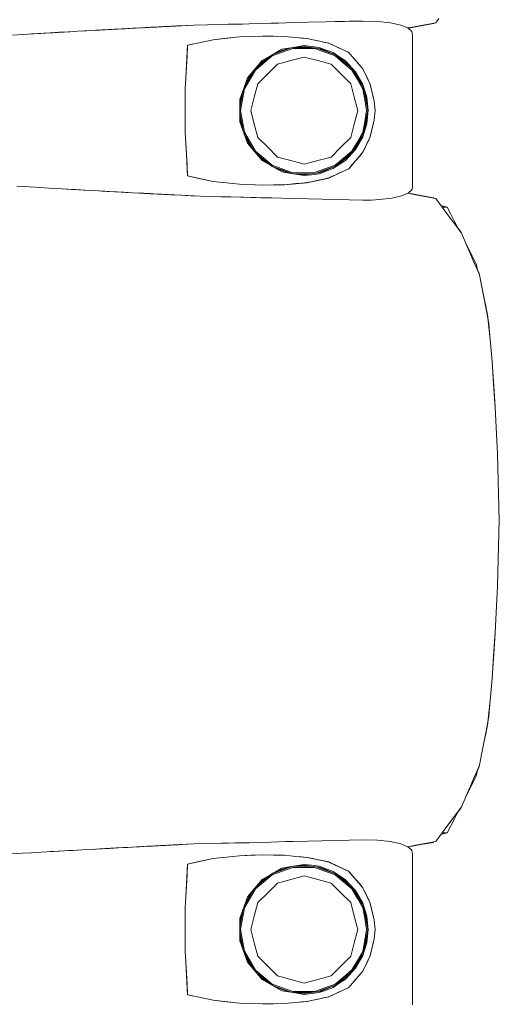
# Model space of a CAD drawing. Header units: millimetres. Extents: x -261 to 187, y -214 to 106.
# Tile 655 of 656: x -208.233 to -207.88, y 8.39 to 9.113. Entities that reach past the tile are written whole.
import ezdxf

# ---------------------------------------------------------------- set-up
doc = ezdxf.new("R2010")
doc.units = ezdxf.units.MM
doc.header["$LTSCALE"] = 0.005
doc.header["$MEASUREMENT"] = 0
doc.layers.add('IFC-Elemento de mobília-Contorno', color=9, linetype='Continuous', lineweight=5)

msp = doc.modelspace()

# ---------------------------------------------------------------- linework, layer by layer
at = {"layer": 'IFC-Elemento de mobília-Contorno', "lineweight": 5}
for p, q in [((-208.12107, 9.10812), (-208.11657, 9.10836)), ((-208.12107, 9.10812), (-208.11882, 9.10824)), ((-208.11972, 9.1082), (-208.11927, 9.10822)), ((-208.11927, 9.10822), (-208.11882, 9.10824)), ((-208.11882, 9.10824), (-208.11657, 9.10836)), ((-208.11882, 9.10824), (-208.11702, 9.10834)), ((-208.11882, 9.10824), (-208.11792, 9.10829)), ((-208.11792, 9.10829), (-208.11657, 9.10836)), ((-208.11792, 9.10829), (-208.11747, 9.10831)), ((-208.11702, 9.10834), (-208.11657, 9.10836)), ((-208.11657, 9.10836), (-208.11522, 9.10843)), ((-208.11657, 9.10836), (-208.11612, 9.10838)), ((-208.11657, 9.10836), (-208.11631, 9.10837)), ((-208.11612, 9.10838), (-208.11567, 9.1084)), ((-208.11522, 9.10843), (-208.1048, 9.10897)), ((-208.11522, 9.10843), (-208.11342, 9.10852)), ((-208.11522, 9.10843), (-208.11477, 9.10845)), ((-208.11477, 9.10845), (-208.11342, 9.10852)), ((-208.11477, 9.10845), (-208.11387, 9.1085)), ((-208.11477, 9.10845), (-208.11432, 9.10847)), ((-208.11432, 9.10847), (-208.11387, 9.1085)), ((-208.11342, 9.10852), (-208.1048, 9.10897)), ((-208.1048, 9.10897), (-208.09457, 9.10919)), ((-208.09457, 9.10919), (-208.08435, 9.10942)), ((-208.08435, 9.10942), (-208.06901, 9.10975)), ((-208.08435, 9.10942), (-208.07923, 9.10953)), ((-208.07923, 9.10953), (-208.07412, 9.10964)), ((-208.07412, 9.10964), (-208.06901, 9.10975)), ((-208.06901, 9.10975), (-208.06389, 9.10987)), ((-208.06389, 9.10987), (-208.05316, 9.11016)), ((-208.05316, 9.11016), (-208.0478, 9.11032)), ((-208.0478, 9.11032), (-208.04243, 9.11046)), ((-208.04243, 9.11046), (-208.0317, 9.11076)), ((-208.0317, 9.11076), (-208.02097, 9.11106)), ((-208.02097, 9.11106), (-207.98047, 9.11197)), ((-208.00072, 9.11151), (-207.98047, 9.11197)), ((-208.00072, 9.11151), (-207.9906, 9.11174)), ((-207.9906, 9.11174), (-207.98047, 9.11197)), ((-207.98047, 9.11197), (-207.96966, 9.11161)), ((-207.96966, 9.11161), (-207.96023, 9.11063)), ((-207.96023, 9.11063), (-207.95267, 9.10903)), ((-207.95267, 9.10903), (-207.94734, 9.10685)), ((-207.94725, 9.10677), (-207.92857, 9.11011)), ((-207.94424, 9.10731), (-207.93641, 9.10871)), ((-207.9427, 9.10773), (-207.93485, 9.10924)), ((-207.93641, 9.10871), (-207.92857, 9.11011)), ((-207.93485, 9.10924), (-207.927, 9.11074)), ((-207.92857, 9.11011), (-207.92826, 9.1105)), ((-207.92857, 9.11011), (-207.92826, 9.1105)), ((-207.92857, 9.11011), (-207.92828, 9.11049)), ((-207.927, 9.11074), (-207.92463, 9.11391)), ((-208.23774, 9.10169), (-208.23057, 9.10211)), ((-208.23057, 9.10211), (-208.21024, 9.10327)), ((-208.2238, 9.10249), (-208.21024, 9.10327)), ((-208.2238, 9.10249), (-208.21702, 9.10289)), ((-208.21702, 9.10289), (-208.21024, 9.10327)), ((-208.21024, 9.10327), (-208.20346, 9.10366)), ((-208.21024, 9.10327), (-208.20829, 9.10338)), ((-208.20829, 9.10338), (-208.20418, 9.10362)), ((-208.20775, 9.10341), (-208.20418, 9.10362)), ((-208.20674, 9.10347), (-208.20418, 9.10362)), ((-208.20418, 9.10362), (-208.19555, 9.1041)), ((-208.20418, 9.10362), (-208.19604, 9.10407)), ((-208.20346, 9.10366), (-208.19681, 9.10403)), ((-208.19681, 9.10403), (-208.19015, 9.1044)), ((-208.19681, 9.10403), (-208.19348, 9.10422)), ((-208.19604, 9.10407), (-208.19356, 9.10421)), ((-208.19015, 9.1044), (-208.18017, 9.10496)), ((-208.18682, 9.10459), (-208.1835, 9.10477)), ((-208.1835, 9.10477), (-208.18017, 9.10496)), ((-208.18017, 9.10496), (-208.17684, 9.10515)), ((-208.17684, 9.10515), (-208.15314, 9.10643)), ((-208.17684, 9.10515), (-208.17007, 9.10551)), ((-208.17684, 9.10515), (-208.17346, 9.10533)), ((-208.17568, 9.10521), (-208.17333, 9.10534)), ((-208.1753, 9.10523), (-208.17161, 9.10543)), ((-208.17528, 9.10523), (-208.17365, 9.10532)), ((-208.17365, 9.10532), (-208.17161, 9.10543)), ((-208.17346, 9.10533), (-208.17007, 9.10551)), ((-208.17161, 9.10543), (-208.16954, 9.10555)), ((-208.17007, 9.10551), (-208.16161, 9.10597)), ((-208.17007, 9.10551), (-208.16669, 9.1057)), ((-208.16954, 9.10555), (-208.16746, 9.10566)), ((-208.16746, 9.10566), (-208.16556, 9.10576)), ((-208.16746, 9.10566), (-208.1655, 9.10576)), ((-208.16695, 9.10568), (-208.16511, 9.10579)), ((-208.16669, 9.1057), (-208.1633, 9.10588)), ((-208.16669, 9.1057), (-208.16499, 9.10579)), ((-208.16643, 9.10571), (-208.16609, 9.10573)), ((-208.16499, 9.10579), (-208.1633, 9.10588)), ((-208.1633, 9.10588), (-208.16161, 9.10597)), ((-208.16216, 9.10594), (-208.16073, 9.10602)), ((-208.16161, 9.10597), (-208.15314, 9.10643)), ((-208.16161, 9.10597), (-208.15653, 9.10625)), ((-208.15653, 9.10625), (-208.15483, 9.10634)), ((-208.15483, 9.10634), (-208.15145, 9.10653)), ((-208.15314, 9.10643), (-208.14976, 9.10662)), ((-208.15314, 9.10643), (-208.15145, 9.10653)), ((-208.14976, 9.10662), (-208.14839, 9.10669)), ((-208.14839, 9.10669), (-208.13742, 9.10727)), ((-208.14839, 9.10669), (-208.1429, 9.10698)), ((-208.14839, 9.10669), (-208.14427, 9.10691)), ((-208.14839, 9.10669), (-208.14701, 9.10676)), ((-208.14701, 9.10676), (-208.14427, 9.10691)), ((-208.14701, 9.10676), (-208.1455, 9.10684)), ((-208.14315, 9.10697), (-208.14051, 9.10711)), ((-208.1429, 9.10698), (-208.13742, 9.10727)), ((-208.1429, 9.10698), (-208.14016, 9.10713)), ((-208.14203, 9.10702), (-208.14154, 9.10705)), ((-208.14154, 9.10705), (-208.14051, 9.10711)), ((-208.14124, 9.10707), (-208.14051, 9.10711)), ((-208.14051, 9.10711), (-208.13879, 9.1072)), ((-208.14016, 9.10713), (-208.13879, 9.1072)), ((-208.1393, 9.10717), (-208.13843, 9.10722)), ((-208.13888, 9.1072), (-208.13742, 9.10727)), ((-208.13843, 9.10722), (-208.13637, 9.10733)), ((-208.13843, 9.10722), (-208.1374, 9.10727)), ((-208.13742, 9.10727), (-208.13467, 9.10742)), ((-208.13742, 9.10727), (-208.13605, 9.10734)), ((-208.13637, 9.10733), (-208.13223, 9.10754)), ((-208.13637, 9.10733), (-208.13469, 9.10742)), ((-208.13637, 9.10733), (-208.13467, 9.10742)), ((-208.13605, 9.10734), (-208.13193, 9.10756)), ((-208.13193, 9.10756), (-208.13056, 9.10764)), ((-208.13056, 9.10764), (-208.12782, 9.10778)), ((-208.12919, 9.1077), (-208.12782, 9.10778)), ((-208.12919, 9.1077), (-208.1285, 9.10774)), ((-208.1285, 9.10774), (-208.12782, 9.10778)), ((-208.12782, 9.10778), (-208.12692, 9.10783)), ((-208.12692, 9.10783), (-208.12602, 9.10787)), ((-208.12602, 9.10787), (-208.12512, 9.10792)), ((-208.12512, 9.10792), (-208.12422, 9.10796)), ((-208.12422, 9.10796), (-208.12332, 9.10801)), ((-208.12332, 9.10801), (-208.12242, 9.10806)), ((-208.12242, 9.10806), (-208.12152, 9.10811)), ((-208.12152, 9.10811), (-208.12107, 9.10812)), ((-208.12107, 9.10812), (-208.12062, 9.10815)), ((-208.12062, 9.10815), (-208.11972, 9.1082)), ((-207.94734, 9.10685), (-207.9427, 9.10773)), ((-207.94734, 9.10685), (-207.94444, 9.10427)), ((-207.94725, 9.10677), (-207.94424, 9.10731)), ((-207.94444, 9.10427), (-207.94405, 9.10152)), ((-207.94407, 8.99093), (-207.94405, 9.10152)), ((-208.11058, 9.0702), (-208.10919, 9.09419)), ((-208.10965, 9.08619), (-208.10919, 9.09419)), ((-208.10919, 9.09419), (-208.09037, 9.09825)), ((-208.10919, 9.09419), (-208.09978, 9.09622)), ((-208.09978, 9.09622), (-208.09037, 9.09825)), ((-208.09037, 9.09825), (-208.07107, 9.10031)), ((-208.09037, 9.09825), (-208.08072, 9.09928)), ((-208.08072, 9.09928), (-208.07107, 9.10031)), ((-208.07107, 9.10031), (-208.05397, 9.10086)), ((-208.07107, 9.10031), (-208.06266, 9.10058)), ((-208.06266, 9.10058), (-208.05424, 9.10085)), ((-208.05429, 9.10085), (-208.04618, 9.10072)), ((-208.05424, 9.10085), (-208.05419, 9.10085)), ((-208.05397, 9.10086), (-208.03804, 9.10058)), ((-208.04618, 9.10072), (-208.03813, 9.10058)), ((-208.03813, 9.10058), (-208.02984, 9.09984)), ((-208.03804, 9.10058), (-208.02966, 9.09982)), ((-208.03171, 9.09257), (-208.02351, 9.09395)), ((-208.02984, 9.09984), (-208.02155, 9.0991)), ((-208.02966, 9.09982), (-208.02547, 9.09945)), ((-208.02547, 9.09945), (-208.02128, 9.09907)), ((-208.02351, 9.09395), (-208.01808, 9.09327)), ((-208.02186, 9.09913), (-208.02149, 9.09909)), ((-208.02155, 9.0991), (-208.00557, 9.09571)), ((-208.02128, 9.09907), (-208.01731, 9.09822)), ((-208.01731, 9.09822), (-208.01331, 9.09736)), ((-208.01334, 9.09737), (-208.00937, 9.09652)), ((-208.00937, 9.09652), (-208.0054, 9.09566)), ((-208.00586, 9.09578), (-208.0054, 9.09566)), ((-208.00557, 9.09571), (-207.99835, 9.09237)), ((-208.0054, 9.09566), (-208.00176, 9.09395)), ((-208.00176, 9.09395), (-207.99812, 9.09224)), ((-208.05504, 9.08162), (-208.04652, 9.08742)), ((-208.05438, 9.08293), (-208.04714, 9.08706)), ((-208.04714, 9.08706), (-208.0399, 9.09119)), ((-208.04707, 9.08629), (-208.03199, 9.09176)), ((-208.04671, 9.08729), (-208.03315, 9.09221)), ((-208.04508, 9.08824), (-208.03487, 9.09202)), ((-208.0399, 9.09119), (-208.03171, 9.09257)), ((-208.03487, 9.09202), (-208.02351, 9.09329)), ((-208.03199, 9.09176), (-208.01596, 9.09176)), ((-208.02989, 9.09258), (-208.01845, 9.09258)), ((-208.02351, 9.09329), (-208.01142, 9.09158)), ((-208.01808, 9.09327), (-208.01265, 9.09259)), ((-208.01596, 9.09176), (-208.00843, 9.08902)), ((-208.01417, 9.09197), (-208.00816, 9.08979)), ((-208.01265, 9.09259), (-208.00752, 9.09068)), ((-208.01142, 9.09158), (-208.00017, 9.08682)), ((-208.00843, 9.08902), (-208.00089, 9.08629)), ((-208.00816, 9.08979), (-208.0013, 9.0873)), ((-208.00752, 9.09068), (-208.0024, 9.08877)), ((-208.0024, 9.08877), (-207.99785, 9.08574)), ((-208.00037, 9.08691), (-207.99422, 9.08175)), ((-208.00017, 9.08682), (-207.99052, 9.07932)), ((-207.99835, 9.09237), (-207.99113, 9.08903)), ((-207.99812, 9.09224), (-207.99084, 9.08883)), ((-207.99148, 9.08919), (-207.99084, 9.08883)), ((-207.99113, 9.08903), (-207.98846, 9.08598)), ((-207.99084, 9.08883), (-207.98824, 9.08583)), ((-208.11011, 9.07819), (-208.10965, 9.08619)), ((-208.06512, 9.0702), (-208.05438, 9.08293)), ((-208.06266, 9.0731), (-208.05504, 9.08162)), ((-208.05938, 9.07599), (-208.04707, 9.08629)), ((-208.05832, 9.07795), (-208.04911, 9.08565)), ((-208.05039, 9.07307), (-208.04319, 9.08027)), ((-208.04319, 9.08027), (-208.03335, 9.08291)), ((-208.03335, 9.08291), (-208.02351, 9.08554)), ((-208.02351, 9.08554), (-208.01368, 9.08291)), ((-208.01368, 9.08291), (-208.00384, 9.08027)), ((-208.00384, 9.08027), (-207.99664, 9.07307)), ((-208.00089, 9.08629), (-207.99473, 9.08113)), ((-207.99785, 9.08574), (-207.99331, 9.08271)), ((-207.99473, 9.08113), (-207.98857, 9.07597)), ((-207.99422, 9.08175), (-207.98911, 9.07748)), ((-207.99331, 9.08271), (-207.98587, 9.07475)), ((-207.99052, 9.07932), (-207.98312, 9.0696)), ((-207.98846, 9.08598), (-207.98047, 9.07682)), ((-207.98824, 9.08583), (-207.98306, 9.07982)), ((-207.98824, 9.08583), (-207.98565, 9.08282)), ((-207.98565, 9.08282), (-207.98306, 9.07982)), ((-207.98306, 9.07982), (-207.98047, 9.07682)), ((-208.11058, 9.0702), (-208.11011, 9.07819)), ((-208.06757, 9.06351), (-208.06082, 9.07516)), ((-208.06745, 9.06206), (-208.05938, 9.07599)), ((-208.06719, 9.06453), (-208.06264, 9.07314)), ((-208.05759, 9.06587), (-208.05039, 9.07307)), ((-207.99664, 9.07307), (-207.98944, 9.06587)), ((-207.98857, 9.07597), (-207.98454, 9.06901)), ((-207.9866, 9.07417), (-207.98385, 9.06942)), ((-207.98587, 9.07475), (-207.98047, 9.06534)), ((-207.98047, 9.07682), (-207.97912, 9.074)), ((-207.98047, 9.07682), (-207.97917, 9.07413)), ((-207.97917, 9.07413), (-207.97786, 9.07144)), ((-207.97912, 9.074), (-207.97777, 9.07117)), ((-208.11104, 9.0622), (-208.11058, 9.0702)), ((-208.06799, 9.06236), (-208.06512, 9.0702)), ((-208.06023, 9.05603), (-208.05759, 9.06587)), ((-207.98944, 9.06587), (-207.9868, 9.05603)), ((-207.98454, 9.06901), (-207.98052, 9.06205)), ((-207.98385, 9.06942), (-207.98108, 9.06463)), ((-207.98312, 9.0696), (-207.97848, 9.0583)), ((-207.98047, 9.06534), (-207.97753, 9.05598)), ((-207.97786, 9.07144), (-207.97656, 9.06874)), ((-207.97777, 9.07117), (-207.97506, 9.06552)), ((-207.97777, 9.07117), (-207.97641, 9.06835)), ((-207.97656, 9.06874), (-207.97525, 9.06605)), ((-207.97641, 9.06835), (-207.97506, 9.06552)), ((-207.97525, 9.06605), (-207.97288, 9.05632)), ((-207.97506, 9.06552), (-207.97357, 9.0593)), ((-208.11104, 9.04619), (-208.11104, 9.0622)), ((-208.07085, 9.05452), (-208.06799, 9.06236)), ((-208.07075, 9.04813), (-208.06848, 9.06101)), ((-208.07075, 9.0519), (-208.06853, 9.06087)), ((-208.07026, 9.04619), (-208.06745, 9.06206)), ((-207.98052, 9.06205), (-207.97912, 9.05412)), ((-207.97946, 9.0607), (-207.97832, 9.05426)), ((-207.97848, 9.0583), (-207.97689, 9.04619)), ((-207.97385, 9.06028), (-207.97357, 9.0593)), ((-207.97363, 9.05951), (-207.97315, 9.05748)), ((-207.97357, 9.0593), (-207.97209, 9.05308)), ((-208.07085, 9.05452), (-208.07085, 9.03784)), ((-208.07075, 9.04048), (-208.07075, 9.0519)), ((-208.06286, 9.04619), (-208.06023, 9.05603)), ((-207.9868, 9.05603), (-207.98416, 9.04619)), ((-207.97912, 9.05412), (-207.97772, 9.04619)), ((-207.97832, 9.05426), (-207.9769, 9.04619)), ((-207.97753, 9.05598), (-207.97654, 9.04618)), ((-207.97315, 9.05748), (-207.97209, 9.05308)), ((-207.97288, 9.05632), (-207.97209, 9.05308)), ((-207.97209, 9.05308), (-207.97151, 9.04618)), ((-208.11104, 9.03017), (-208.11104, 9.04619)), ((-208.07075, 9.04424), (-208.06847, 9.03135)), ((-208.07026, 9.04619), (-208.06745, 9.03033)), ((-208.06286, 9.04619), (-208.06023, 9.03635)), ((-207.9868, 9.03635), (-207.98416, 9.04619)), ((-207.97912, 9.03826), (-207.97772, 9.04619)), ((-207.97848, 9.03408), (-207.97689, 9.04619)), ((-207.97795, 9.04022), (-207.9769, 9.04619)), ((-207.97754, 9.03639), (-207.97654, 9.04618)), ((-207.97209, 9.0393), (-207.97151, 9.04618)), ((-208.07085, 9.03784), (-208.06512, 9.02218)), ((-208.07075, 9.04048), (-208.06852, 9.03148)), ((-208.06023, 9.03635), (-208.05759, 9.02651)), ((-207.98944, 9.02651), (-207.9868, 9.03635)), ((-207.98052, 9.03033), (-207.97912, 9.03826)), ((-207.98047, 9.02704), (-207.97754, 9.03639)), ((-207.97946, 9.03169), (-207.97795, 9.04022)), ((-207.97525, 9.02633), (-207.97288, 9.03606)), ((-207.97357, 9.03308), (-207.97209, 9.0393)), ((-207.97315, 9.0349), (-207.97209, 9.0393)), ((-207.97288, 9.03606), (-207.97209, 9.0393)), ((-208.11104, 9.03017), (-208.11058, 9.02218)), ((-208.11104, 9.03017), (-208.10965, 9.00619)), ((-208.06757, 9.02888), (-208.06082, 9.01722)), ((-208.06745, 9.03033), (-208.05938, 9.01639)), ((-207.98454, 9.02337), (-207.98052, 9.03033)), ((-207.98312, 9.02278), (-207.97848, 9.03408)), ((-207.97506, 9.02686), (-207.97357, 9.03308)), ((-207.97385, 9.0321), (-207.97357, 9.03308)), ((-207.97364, 9.03285), (-207.97315, 9.0349)), ((-208.11058, 9.02218), (-208.11011, 9.01419)), ((-208.11058, 9.02218), (-208.10965, 9.00619)), ((-208.0672, 9.02787), (-208.06266, 9.01928)), ((-208.06512, 9.02218), (-208.05974, 9.01581)), ((-208.05759, 9.02651), (-208.05039, 9.01931)), ((-207.99664, 9.01931), (-207.98944, 9.02651)), ((-207.99052, 9.01306), (-207.98312, 9.02278)), ((-207.98857, 9.01641), (-207.98454, 9.02337)), ((-207.98659, 9.01822), (-207.98385, 9.02296)), ((-207.98587, 9.01764), (-207.98047, 9.02704)), ((-207.98385, 9.02296), (-207.98108, 9.02774)), ((-207.97786, 9.02095), (-207.97656, 9.02364)), ((-207.97777, 9.02121), (-207.97506, 9.02686)), ((-207.97777, 9.02121), (-207.97641, 9.02403)), ((-207.97656, 9.02364), (-207.97525, 9.02633)), ((-207.97641, 9.02403), (-207.97506, 9.02686)), ((-208.06266, 9.01928), (-208.05504, 9.01076)), ((-208.05974, 9.01581), (-208.05436, 9.00944)), ((-208.05938, 9.01639), (-208.04707, 9.00609)), ((-208.05832, 9.01443), (-208.04911, 9.00673)), ((-208.05039, 9.01931), (-208.04319, 9.01211)), ((-208.00384, 9.01211), (-207.99664, 9.01931)), ((-207.99473, 9.01126), (-207.98857, 9.01641)), ((-207.99422, 9.01063), (-207.98912, 9.0149)), ((-207.99331, 9.00967), (-207.98587, 9.01764)), ((-207.98313, 9.01251), (-207.98047, 9.01556)), ((-207.98306, 9.01256), (-207.98047, 9.01556)), ((-207.98047, 9.01556), (-207.97912, 9.01838)), ((-207.98047, 9.01556), (-207.97917, 9.01825)), ((-207.97917, 9.01825), (-207.97786, 9.02095)), ((-207.97912, 9.01838), (-207.97777, 9.02121)), ((-208.11011, 9.01419), (-208.10919, 8.99819)), ((-208.11011, 9.01419), (-208.10965, 9.00619)), ((-208.11011, 9.01419), (-208.11011, 9.01402)), ((-208.10994, 9.0112), (-208.10994, 9.01119)), ((-208.05504, 9.01076), (-208.04654, 9.00497)), ((-208.05436, 9.00944), (-208.0399, 9.00119)), ((-208.04319, 9.01211), (-208.03335, 9.00948)), ((-208.03335, 9.00948), (-208.02351, 9.00684)), ((-208.02351, 9.00684), (-208.01368, 9.00948)), ((-208.01368, 9.00948), (-208.00384, 9.01211)), ((-208.00089, 9.00609), (-207.99473, 9.01126)), ((-208.00038, 9.00547), (-207.99422, 9.01063)), ((-208.00017, 9.00556), (-207.99052, 9.01306)), ((-207.99785, 9.00664), (-207.99331, 9.00967)), ((-207.99084, 9.00356), (-207.98565, 9.00956)), ((-207.98846, 9.0064), (-207.98313, 9.01251)), ((-207.98824, 9.00656), (-207.98565, 9.00956)), ((-207.98565, 9.00956), (-207.98306, 9.01256)), ((-208.10965, 9.00619), (-208.10919, 8.99819)), ((-208.04707, 9.00609), (-208.03199, 9.00062)), ((-208.0468, 9.00512), (-208.03315, 9.00017)), ((-208.04507, 9.00413), (-208.03487, 9.00036)), ((-208.0399, 9.00119), (-208.03168, 8.9998)), ((-208.03487, 9.00036), (-208.02351, 8.99909)), ((-208.03199, 9.00062), (-208.01596, 9.00063)), ((-208.03171, 8.99981), (-208.02351, 8.99843)), ((-208.0299, 8.9998), (-208.01844, 8.99981)), ((-208.02351, 8.99909), (-208.01142, 9.0008)), ((-208.01808, 8.99911), (-208.01265, 8.99979)), ((-208.01596, 9.00063), (-208.00843, 9.00336)), ((-208.01417, 9.00041), (-208.00816, 9.00259)), ((-208.01265, 8.99979), (-208.00752, 9.0017)), ((-208.01142, 9.0008), (-208.00017, 9.00556)), ((-208.00843, 9.00336), (-208.00089, 9.00609)), ((-208.00816, 9.00259), (-208.00123, 9.00511)), ((-208.00752, 9.0017), (-208.0024, 9.00361)), ((-208.00557, 8.99667), (-207.99835, 9.00001)), ((-208.0024, 9.00361), (-207.99785, 9.00664)), ((-208.00185, 8.99839), (-207.99812, 9.00014)), ((-207.99835, 9.00001), (-207.99113, 9.00335)), ((-207.99812, 9.00014), (-207.99084, 9.00356)), ((-207.99148, 9.00318), (-207.99106, 9.00343)), ((-207.99113, 9.00335), (-207.99102, 9.00347)), ((-207.99113, 9.00335), (-207.99102, 9.00347)), ((-207.99084, 9.00356), (-207.98824, 9.00656)), ((-208.10919, 8.99819), (-208.09042, 8.99414)), ((-208.10919, 8.99819), (-208.0998, 8.99617)), ((-208.0998, 8.99617), (-208.09042, 8.99414)), ((-208.09042, 8.99414), (-208.07107, 8.99207)), ((-208.09042, 8.99414), (-208.08074, 8.99311)), ((-208.08074, 8.99311), (-208.07107, 8.99207)), ((-208.03804, 8.9918), (-208.02966, 8.99256)), ((-208.02984, 8.99254), (-208.02155, 8.99328)), ((-208.02966, 8.99256), (-208.02547, 8.99293)), ((-208.02547, 8.99293), (-208.02128, 8.99332)), ((-208.02351, 8.99843), (-208.01808, 8.99911)), ((-208.02209, 8.99323), (-208.02128, 8.99332)), ((-208.02155, 8.99328), (-208.00557, 8.99667)), ((-208.02128, 8.99332), (-208.01731, 8.99416)), ((-208.01731, 8.99416), (-208.01331, 8.99502)), ((-208.01334, 8.99501), (-208.00937, 8.99587)), ((-208.00937, 8.99587), (-208.0054, 8.99672)), ((-208.00586, 8.9966), (-208.0054, 8.99672)), ((-208.0054, 8.99672), (-208.00176, 8.99843)), ((-208.23454, 8.99065), (-208.2211, 8.98988)), ((-208.2211, 8.98988), (-208.20765, 8.9891)), ((-208.20765, 8.9891), (-208.2011, 8.98874)), ((-208.2011, 8.98874), (-208.18144, 8.98764)), ((-208.19782, 8.98856), (-208.188, 8.988)), ((-208.19782, 8.98856), (-208.18472, 8.98782)), ((-208.19782, 8.98856), (-208.19455, 8.98837)), ((-208.19455, 8.98837), (-208.19127, 8.98819)), ((-208.188, 8.988), (-208.18144, 8.98764)), ((-208.18472, 8.98782), (-208.18144, 8.98764)), ((-208.18144, 8.98764), (-208.17473, 8.98727)), ((-208.17473, 8.98727), (-208.16803, 8.9869)), ((-208.17473, 8.98727), (-208.17216, 8.98713)), ((-208.17473, 8.98727), (-208.17138, 8.98709)), ((-208.17216, 8.98713), (-208.16993, 8.98701)), ((-208.17138, 8.98709), (-208.16803, 8.9869)), ((-208.16993, 8.98701), (-208.16769, 8.98688)), ((-208.16827, 8.98692), (-208.16743, 8.98687)), ((-208.16803, 8.9869), (-208.16743, 8.98687)), ((-208.16803, 8.9869), (-208.16299, 8.98663)), ((-208.16769, 8.98688), (-208.16704, 8.98685)), ((-208.16299, 8.98663), (-208.16132, 8.98654)), ((-208.16132, 8.98654), (-208.15796, 8.98635)), ((-208.15796, 8.98635), (-208.15628, 8.98626)), ((-208.15628, 8.98626), (-208.15461, 8.98617)), ((-208.15461, 8.98617), (-208.15296, 8.98609)), ((-208.15296, 8.98609), (-208.14966, 8.98591)), ((-208.14966, 8.98591), (-208.14471, 8.98565)), ((-208.14471, 8.98565), (-208.13151, 8.98495)), ((-208.14471, 8.98565), (-208.14306, 8.98556)), ((-208.14306, 8.98556), (-208.14141, 8.98547)), ((-208.14141, 8.98547), (-208.13976, 8.98539)), ((-208.14131, 8.98546), (-208.14085, 8.98544)), ((-208.14085, 8.98544), (-208.1394, 8.98536)), ((-208.13994, 8.98539), (-208.1397, 8.98538)), ((-208.13984, 8.98539), (-208.13971, 8.98538)), ((-208.13976, 8.98539), (-208.13811, 8.9853)), ((-208.07107, 8.99207), (-208.05397, 8.99153)), ((-208.07107, 8.99207), (-208.05417, 8.99153)), ((-208.05429, 8.99153), (-208.04618, 8.99166)), ((-208.05424, 8.99153), (-208.05419, 8.99153)), ((-208.05397, 8.99153), (-208.03804, 8.9918)), ((-208.04618, 8.99166), (-208.03813, 8.9918)), ((-208.03813, 8.9918), (-208.02984, 8.99254)), ((-207.95208, 8.98354), (-207.94706, 8.9857)), ((-207.94741, 8.98555), (-207.9427, 8.98465)), ((-207.94727, 8.98561), (-207.94424, 8.98507)), ((-207.94717, 8.98559), (-207.94436, 8.98823)), ((-207.94436, 8.98823), (-207.94407, 8.99093)), ((-208.13836, 8.98531), (-208.13637, 8.9852)), ((-208.13811, 8.9853), (-208.13646, 8.98521)), ((-208.13811, 8.9853), (-208.13481, 8.98512)), ((-208.13722, 8.98525), (-208.13637, 8.9852)), ((-208.13646, 8.98521), (-208.13481, 8.98512)), ((-208.13637, 8.9852), (-208.13566, 8.98517)), ((-208.13637, 8.9852), (-208.13509, 8.98514)), ((-208.13481, 8.98512), (-208.13399, 8.98508)), ((-208.13481, 8.98512), (-208.13151, 8.98495)), ((-208.13399, 8.98508), (-208.13151, 8.98495)), ((-208.13151, 8.98495), (-208.12904, 8.98482)), ((-208.13151, 8.98495), (-208.13069, 8.9849)), ((-208.13151, 8.98495), (-208.12986, 8.98486)), ((-208.13069, 8.9849), (-208.12986, 8.98486)), ((-208.12904, 8.98482), (-208.12822, 8.98477)), ((-208.12822, 8.98477), (-208.12683, 8.9847)), ((-208.12683, 8.9847), (-208.12544, 8.98463)), ((-208.12544, 8.98463), (-208.12475, 8.98459)), ((-208.12544, 8.98463), (-208.12405, 8.98456)), ((-208.12544, 8.98463), (-208.1185, 8.98428)), ((-208.12544, 8.98463), (-208.12336, 8.98453)), ((-208.12544, 8.98463), (-208.12128, 8.98442)), ((-208.12544, 8.98463), (-208.11989, 8.98435)), ((-208.12475, 8.98459), (-208.12405, 8.98456)), ((-208.12405, 8.98456), (-208.12336, 8.98453)), ((-208.12267, 8.98449), (-208.12128, 8.98442)), ((-208.12267, 8.98449), (-208.12197, 8.98445)), ((-208.12197, 8.98445), (-208.12128, 8.98442)), ((-208.12197, 8.98445), (-208.11989, 8.98435)), ((-208.12197, 8.98445), (-208.1185, 8.98428)), ((-208.11989, 8.98435), (-208.1192, 8.98431)), ((-208.1192, 8.98431), (-208.1185, 8.98428)), ((-208.1185, 8.98428), (-208.11404, 8.98405)), ((-208.11404, 8.98405), (-208.10695, 8.98369)), ((-208.1136, 8.98403), (-208.09986, 8.98332)), ((-208.11066, 8.98388), (-208.09986, 8.98332)), ((-208.10988, 8.98384), (-208.09986, 8.98332)), ((-208.10695, 8.98369), (-208.09986, 8.98332)), ((-208.09986, 8.98332), (-208.0924, 8.98314)), ((-208.0924, 8.98314), (-208.08493, 8.98296)), ((-208.08493, 8.98296), (-208.07747, 8.98278)), ((-208.07747, 8.98278), (-208.04015, 8.98187)), ((-208.07747, 8.98278), (-208.05508, 8.98224)), ((-208.07747, 8.98278), (-208.07001, 8.9826)), ((-208.05508, 8.98224), (-208.04015, 8.98187)), ((-208.05508, 8.98224), (-208.04762, 8.98205)), ((-208.04015, 8.98187), (-208.01031, 8.98114)), ((-208.01031, 8.98114), (-207.98047, 8.98042)), ((-207.98047, 8.98042), (-207.97415, 8.98055)), ((-207.97415, 8.98055), (-207.96824, 8.98087)), ((-207.96824, 8.98087), (-207.95924, 8.9819)), ((-207.95924, 8.9819), (-207.95208, 8.98354)), ((-207.94424, 8.98507), (-207.93641, 8.98367)), ((-207.9427, 8.98465), (-207.93485, 8.98315)), ((-207.93641, 8.98367), (-207.92857, 8.98227)), ((-207.93485, 8.98315), (-207.927, 8.98164)), ((-207.92857, 8.98227), (-207.92828, 8.98189)), ((-207.92857, 8.98227), (-207.92826, 8.98188)), ((-207.927, 8.98164), (-207.92227, 8.97531)), ((-207.92323, 8.9766), (-207.91846, 8.97526)), ((-207.92227, 8.97531), (-207.91846, 8.97526)), ((-207.92227, 8.97531), (-207.91753, 8.96897)), ((-207.91846, 8.97526), (-207.91582, 8.97008)), ((-207.91753, 8.96897), (-207.91279, 8.96263)), ((-207.91582, 8.97008), (-207.91318, 8.96489)), ((-207.91318, 8.96489), (-207.91055, 8.95971)), ((-207.91279, 8.96263), (-207.90805, 8.9563)), ((-207.9107, 8.96001), (-207.90865, 8.95746)), ((-207.91055, 8.95971), (-207.91043, 8.95948)), ((-207.90865, 8.95746), (-207.90827, 8.95659)), ((-207.90805, 8.9563), (-207.90143, 8.94091)), ((-207.9049, 8.94897), (-207.90264, 8.94416)), ((-207.90474, 8.9486), (-207.90265, 8.94419)), ((-207.90474, 8.9486), (-207.90143, 8.94091)), ((-207.90265, 8.94419), (-207.9, 8.93898)), ((-207.90143, 8.94091), (-207.89481, 8.92552)), ((-207.90143, 8.94091), (-207.89812, 8.93322)), ((-207.9, 8.93898), (-207.89736, 8.93379)), ((-207.89736, 8.93379), (-207.8964, 8.92921)), ((-207.89654, 8.92989), (-207.89511, 8.92664)), ((-207.89511, 8.92664), (-207.89496, 8.92586)), ((-207.89511, 8.92664), (-207.89496, 8.92586)), ((-207.89511, 8.92664), (-207.89496, 8.92586)), ((-207.89481, 8.92552), (-207.88859, 8.89414)), ((-207.89481, 8.92552), (-207.89015, 8.90199)), ((-207.89481, 8.92552), (-207.89326, 8.91768)), ((-207.89326, 8.91768), (-207.8917, 8.90983)), ((-207.8917, 8.90983), (-207.89015, 8.90199)), ((-207.89076, 8.90506), (-207.88867, 8.89474)), ((-207.89073, 8.90494), (-207.89028, 8.90271)), ((-207.89028, 8.90271), (-207.88867, 8.89474)), ((-207.88867, 8.89474), (-207.88861, 8.89421)), ((-207.88859, 8.89414), (-207.88707, 8.87808)), ((-207.88859, 8.89414), (-207.88799, 8.88929)), ((-207.88799, 8.88929), (-207.88707, 8.87808)), ((-207.88707, 8.87808), (-207.88554, 8.86202)), ((-207.88554, 8.86202), (-207.88448, 8.84526)), ((-207.88552, 8.86171), (-207.88551, 8.8616)), ((-207.88551, 8.8616), (-207.88459, 8.84712)), ((-207.88463, 8.8476), (-207.88435, 8.84414)), ((-207.88448, 8.84526), (-207.88341, 8.82851)), ((-207.88435, 8.84414), (-207.88341, 8.82851)), ((-207.88435, 8.84414), (-207.88354, 8.83069)), ((-207.88354, 8.83069), (-207.8835, 8.82992)), ((-207.88341, 8.82851), (-207.88152, 8.79397)), ((-207.88152, 8.79397), (-207.88026, 8.74562)), ((-207.88152, 8.79397), (-207.88026, 8.74562)), ((-207.88152, 8.69727), (-207.88026, 8.74562)), ((-207.88341, 8.66273), (-207.88152, 8.69727)), ((-207.88448, 8.64598), (-207.88341, 8.66273)), ((-207.88435, 8.64711), (-207.88341, 8.66273)), ((-207.88435, 8.64711), (-207.88354, 8.66054)), ((-207.88354, 8.66054), (-207.88349, 8.66131)), ((-207.88554, 8.62922), (-207.88448, 8.64598)), ((-207.88463, 8.64365), (-207.88435, 8.64711)), ((-207.88551, 8.62964), (-207.88459, 8.64412)), ((-207.88707, 8.61316), (-207.88554, 8.62922)), ((-207.88552, 8.62952), (-207.88551, 8.62964)), ((-207.88859, 8.5971), (-207.88707, 8.61316)), ((-207.88799, 8.60196), (-207.88707, 8.61316)), ((-207.89076, 8.58619), (-207.88867, 8.5965)), ((-207.89076, 8.58617), (-207.88867, 8.5965)), ((-207.89028, 8.58852), (-207.88867, 8.5965)), ((-207.89015, 8.58925), (-207.88859, 8.5971)), ((-207.88867, 8.5965), (-207.88861, 8.59703)), ((-207.88859, 8.5971), (-207.88799, 8.60196)), ((-207.89326, 8.57356), (-207.89015, 8.58925)), ((-207.89075, 8.58621), (-207.89028, 8.58852)), ((-207.89075, 8.58621), (-207.89028, 8.58852)), ((-207.89481, 8.56571), (-207.89326, 8.57356)), ((-207.90143, 8.55032), (-207.89481, 8.56571)), ((-207.89736, 8.55744), (-207.8964, 8.56203)), ((-207.89654, 8.56135), (-207.89511, 8.5646)), ((-207.89511, 8.5646), (-207.89496, 8.56538)), ((-207.90265, 8.54704), (-207.9, 8.55226)), ((-207.90143, 8.55032), (-207.89812, 8.55802)), ((-207.9, 8.55226), (-207.89736, 8.55744)), ((-207.90805, 8.53494), (-207.90143, 8.55032)), ((-207.9049, 8.54227), (-207.90265, 8.54704)), ((-207.90474, 8.54263), (-207.90143, 8.55032)), ((-207.90473, 8.54266), (-207.90265, 8.54704)), ((-207.92227, 8.51593), (-207.90805, 8.53494)), ((-207.91318, 8.52634), (-207.91055, 8.53152)), ((-207.9107, 8.53123), (-207.90865, 8.53378)), ((-207.91055, 8.53152), (-207.91043, 8.53176)), ((-207.90865, 8.53378), (-207.90827, 8.53465)), ((-207.91753, 8.52227), (-207.91279, 8.5286)), ((-207.91753, 8.52227), (-207.91516, 8.52543)), ((-207.91582, 8.52116), (-207.91318, 8.52634)), ((-207.91516, 8.52543), (-207.91279, 8.5286)), ((-207.927, 8.50959), (-207.92227, 8.51593)), ((-207.92323, 8.51463), (-207.91846, 8.51598)), ((-207.92227, 8.51593), (-207.91753, 8.52227)), ((-207.92227, 8.51593), (-207.91846, 8.51598)), ((-207.91846, 8.51598), (-207.91582, 8.52116)), ((-208.09457, 8.50805), (-208.08435, 8.50827)), ((-208.08435, 8.50827), (-208.07923, 8.50838)), ((-208.07923, 8.50838), (-208.07412, 8.5085)), ((-208.07412, 8.5085), (-208.06901, 8.50861)), ((-208.06901, 8.50861), (-208.06389, 8.50872)), ((-208.06389, 8.50872), (-208.0478, 8.50917)), ((-208.0478, 8.50917), (-208.04243, 8.50932)), ((-208.04243, 8.50932), (-208.0317, 8.50962)), ((-208.04243, 8.50932), (-208.03706, 8.50947)), ((-208.03706, 8.50947), (-208.0317, 8.50962)), ((-208.0317, 8.50962), (-208.02097, 8.50992)), ((-208.02097, 8.50992), (-207.98047, 8.51082)), ((-208.00072, 8.51037), (-207.98047, 8.51082)), ((-208.00072, 8.51037), (-207.9906, 8.5106)), ((-207.9906, 8.5106), (-207.98047, 8.51082)), ((-207.98047, 8.51082), (-207.96966, 8.51046)), ((-207.96966, 8.51046), (-207.96023, 8.50949)), ((-207.96023, 8.50949), (-207.95267, 8.50789)), ((-207.93641, 8.50757), (-207.92857, 8.50896)), ((-207.93485, 8.50809), (-207.927, 8.50959)), ((-207.92857, 8.50896), (-207.92828, 8.50935)), ((-207.92857, 8.50896), (-207.92826, 8.50935)), ((-208.23057, 8.50096), (-208.2238, 8.50135)), ((-208.2238, 8.50135), (-208.21702, 8.50174)), ((-208.21702, 8.50174), (-208.20346, 8.50251)), ((-208.21024, 8.50213), (-208.20346, 8.50251)), ((-208.21024, 8.50213), (-208.20829, 8.50224)), ((-208.20829, 8.50224), (-208.20418, 8.50247)), ((-208.20775, 8.50227), (-208.20418, 8.50247)), ((-208.20674, 8.50233), (-208.20418, 8.50247)), ((-208.20418, 8.50247), (-208.19542, 8.50296)), ((-208.20418, 8.50247), (-208.19604, 8.50293)), ((-208.20346, 8.50251), (-208.19681, 8.50289)), ((-208.19681, 8.50289), (-208.19348, 8.50307)), ((-208.19604, 8.50293), (-208.19348, 8.50307)), ((-208.19348, 8.50307), (-208.1835, 8.50363)), ((-208.19348, 8.50307), (-208.18682, 8.50344)), ((-208.19348, 8.50307), (-208.19015, 8.50326)), ((-208.19015, 8.50326), (-208.18682, 8.50344)), ((-208.1835, 8.50363), (-208.17684, 8.504)), ((-208.17684, 8.504), (-208.16161, 8.50483)), ((-208.17684, 8.504), (-208.17007, 8.50437)), ((-208.17684, 8.504), (-208.17346, 8.50419)), ((-208.17568, 8.50406), (-208.17333, 8.50419)), ((-208.1753, 8.50408), (-208.17161, 8.50429)), ((-208.17528, 8.50408), (-208.17365, 8.50418)), ((-208.17365, 8.50418), (-208.17161, 8.50429)), ((-208.17346, 8.50419), (-208.17007, 8.50437)), ((-208.17161, 8.50429), (-208.16954, 8.5044)), ((-208.17007, 8.50437), (-208.16161, 8.50483)), ((-208.17007, 8.50437), (-208.16669, 8.50455)), ((-208.16954, 8.5044), (-208.16746, 8.50451)), ((-208.16746, 8.50451), (-208.16545, 8.50462)), ((-208.16746, 8.50451), (-208.1655, 8.50462)), ((-208.16695, 8.50454), (-208.16511, 8.50464)), ((-208.16669, 8.50455), (-208.1633, 8.50474)), ((-208.16669, 8.50455), (-208.16499, 8.50465)), ((-208.16669, 8.50455), (-208.16549, 8.50462)), ((-208.16643, 8.50457), (-208.16353, 8.50472)), ((-208.16499, 8.50465), (-208.1633, 8.50474)), ((-208.1633, 8.50474), (-208.16161, 8.50483)), ((-208.16216, 8.5048), (-208.16073, 8.50488)), ((-208.16161, 8.50483), (-208.15483, 8.5052)), ((-208.16161, 8.50483), (-208.15991, 8.50492)), ((-208.15991, 8.50492), (-208.15653, 8.50511)), ((-208.15653, 8.50511), (-208.15483, 8.5052)), ((-208.15483, 8.5052), (-208.14976, 8.50547)), ((-208.15483, 8.5052), (-208.15145, 8.50538)), ((-208.15483, 8.5052), (-208.15314, 8.50529)), ((-208.15314, 8.50529), (-208.15145, 8.50538)), ((-208.14976, 8.50547), (-208.14701, 8.50562)), ((-208.14701, 8.50562), (-208.13879, 8.50606)), ((-208.14701, 8.50562), (-208.14427, 8.50576)), ((-208.14427, 8.50576), (-208.1429, 8.50584)), ((-208.1429, 8.50584), (-208.14153, 8.50591)), ((-208.14268, 8.50585), (-208.14258, 8.50585)), ((-208.14258, 8.50585), (-208.14245, 8.50586)), ((-208.14258, 8.50585), (-208.14244, 8.50586)), ((-208.13907, 8.50604), (-208.13843, 8.50608)), ((-208.13888, 8.50605), (-208.13742, 8.50612)), ((-208.13879, 8.50606), (-208.13056, 8.50649)), ((-208.13843, 8.50608), (-208.13747, 8.50612)), ((-208.13843, 8.50608), (-208.1375, 8.50612)), ((-208.13742, 8.50612), (-208.13467, 8.50627)), ((-208.1333, 8.50634), (-208.13125, 8.50645)), ((-208.1333, 8.50634), (-208.13193, 8.50642)), ((-208.13193, 8.50642), (-208.13056, 8.50649)), ((-208.13125, 8.50645), (-208.13056, 8.50649)), ((-208.13056, 8.50649), (-208.12782, 8.50663)), ((-208.12919, 8.50656), (-208.12782, 8.50663)), ((-208.12919, 8.50656), (-208.1285, 8.5066)), ((-208.1285, 8.5066), (-208.12782, 8.50663)), ((-208.12782, 8.50663), (-208.12692, 8.50668)), ((-208.12692, 8.50668), (-208.12152, 8.50696)), ((-208.12692, 8.50668), (-208.12512, 8.50677)), ((-208.12692, 8.50668), (-208.12602, 8.50673)), ((-208.12602, 8.50673), (-208.12512, 8.50677)), ((-208.12512, 8.50677), (-208.12152, 8.50696)), ((-208.12512, 8.50677), (-208.12332, 8.50687)), ((-208.12512, 8.50677), (-208.12422, 8.50682)), ((-208.12422, 8.50682), (-208.12242, 8.50691)), ((-208.12332, 8.50687), (-208.12107, 8.50698)), ((-208.12242, 8.50691), (-208.12107, 8.50698)), ((-208.12152, 8.50696), (-208.11927, 8.50707)), ((-208.12107, 8.50698), (-208.11927, 8.50707)), ((-208.12107, 8.50698), (-208.11972, 8.50705)), ((-208.11972, 8.50705), (-208.11882, 8.5071)), ((-208.11927, 8.50707), (-208.11792, 8.50715)), ((-208.11927, 8.50707), (-208.11882, 8.5071)), ((-208.11882, 8.5071), (-208.11657, 8.50721)), ((-208.11882, 8.5071), (-208.11702, 8.50719)), ((-208.11747, 8.50717), (-208.11657, 8.50721)), ((-208.11657, 8.50721), (-208.11631, 8.50723)), ((-208.11631, 8.50723), (-208.11522, 8.50728)), ((-208.11631, 8.50723), (-208.11567, 8.50726)), ((-208.11631, 8.50723), (-208.11612, 8.50724)), ((-208.11522, 8.50728), (-208.11387, 8.50735)), ((-208.11522, 8.50728), (-208.11432, 8.50733)), ((-208.11522, 8.50728), (-208.11477, 8.50731)), ((-208.11477, 8.50731), (-208.1048, 8.50782)), ((-208.11432, 8.50733), (-208.11387, 8.50735)), ((-208.11387, 8.50735), (-208.1048, 8.50782)), ((-208.11387, 8.50735), (-208.11342, 8.50738)), ((-208.11342, 8.50738), (-208.1048, 8.50782)), ((-208.1048, 8.50782), (-208.09457, 8.50805)), ((-207.95267, 8.50789), (-207.95045, 8.50698)), ((-207.95045, 8.50698), (-207.94734, 8.50571)), ((-207.94734, 8.5057), (-207.9427, 8.50659)), ((-207.94734, 8.50571), (-207.94444, 8.50313)), ((-207.94725, 8.50563), (-207.94424, 8.50617)), ((-207.94444, 8.50313), (-207.94405, 8.50038)), ((-207.94424, 8.50617), (-207.93641, 8.50757)), ((-207.9427, 8.50659), (-207.93485, 8.50809)), ((-208.25208, 8.49972), (-208.23057, 8.50096)), ((-208.10919, 8.49304), (-208.09037, 8.49711)), ((-208.10919, 8.49304), (-208.09978, 8.49507)), ((-208.09978, 8.49507), (-208.09037, 8.49711)), ((-208.09037, 8.49711), (-208.07107, 8.49916)), ((-208.09037, 8.49711), (-208.08072, 8.49814)), ((-208.08072, 8.49814), (-208.07107, 8.49916)), ((-208.07107, 8.49916), (-208.05397, 8.49971)), ((-208.07107, 8.49916), (-208.06266, 8.49944)), ((-208.06266, 8.49944), (-208.05424, 8.49971)), ((-208.05429, 8.49971), (-208.04618, 8.49957)), ((-208.05424, 8.49971), (-208.05419, 8.4997)), ((-208.05397, 8.49971), (-208.03804, 8.49944)), ((-208.04618, 8.49957), (-208.03813, 8.49944)), ((-208.03813, 8.49944), (-208.02984, 8.4987)), ((-208.03804, 8.49944), (-208.02966, 8.49868)), ((-208.02984, 8.4987), (-208.02155, 8.49796)), ((-208.02966, 8.49868), (-208.02547, 8.4983)), ((-208.02547, 8.4983), (-208.02128, 8.49792)), ((-208.02186, 8.49799), (-208.02149, 8.49794)), ((-208.02155, 8.49796), (-208.00557, 8.49457)), ((-208.02128, 8.49792), (-208.01731, 8.49707)), ((-208.01731, 8.49707), (-208.01331, 8.49621)), ((-208.01334, 8.49622), (-208.00937, 8.49537)), ((-208.00937, 8.49537), (-208.0054, 8.49452)), ((-208.00585, 8.49463), (-208.0054, 8.49452)), ((-208.00557, 8.49457), (-207.99835, 8.49123)), ((-208.0054, 8.49452), (-208.00176, 8.49281)), ((-207.94407, 8.38978), (-207.94405, 8.50038)), ((-208.11058, 8.46906), (-208.10919, 8.49304)), ((-208.10965, 8.48504), (-208.10919, 8.49304)), ((-208.04714, 8.48592), (-208.0399, 8.49005)), ((-208.04707, 8.48515), (-208.03199, 8.49062)), ((-208.04671, 8.48615), (-208.03315, 8.49107)), ((-208.04508, 8.4871), (-208.03487, 8.49088)), ((-208.0399, 8.49005), (-208.03171, 8.49143)), ((-208.03487, 8.49088), (-208.02351, 8.49215)), ((-208.03199, 8.49062), (-208.01596, 8.49062)), ((-208.03171, 8.49143), (-208.02351, 8.49281)), ((-208.02989, 8.49143), (-208.01845, 8.49143)), ((-208.02351, 8.49281), (-208.01808, 8.49213)), ((-208.02351, 8.49215), (-208.01142, 8.49044)), ((-208.01808, 8.49213), (-208.01265, 8.49144)), ((-208.01596, 8.49062), (-208.00843, 8.48788)), ((-208.01417, 8.49083), (-208.00816, 8.48864)), ((-208.01265, 8.49144), (-208.00752, 8.48953)), ((-208.01142, 8.49044), (-208.00017, 8.48567)), ((-208.00843, 8.48788), (-208.00089, 8.48514)), ((-208.00816, 8.48864), (-208.0013, 8.48615)), ((-208.00752, 8.48953), (-208.0024, 8.48763)), ((-208.0024, 8.48763), (-207.99785, 8.4846)), ((-208.00176, 8.49281), (-207.99812, 8.4911)), ((-207.99835, 8.49123), (-207.99113, 8.48789)), ((-207.99812, 8.4911), (-207.99084, 8.48768)), ((-207.99148, 8.48805), (-207.99106, 8.48781)), ((-207.99113, 8.48789), (-207.98047, 8.47568)), ((-207.99113, 8.48789), (-207.98846, 8.48483)), ((-207.99084, 8.48768), (-207.98824, 8.48468)), ((-208.11011, 8.47705), (-208.10965, 8.48504)), ((-208.06512, 8.46905), (-208.05438, 8.48179)), ((-208.06266, 8.47196), (-208.05504, 8.48047)), ((-208.05938, 8.47484), (-208.04707, 8.48515)), ((-208.05832, 8.47681), (-208.04911, 8.48451)), ((-208.05504, 8.48047), (-208.04652, 8.48627)), ((-208.05438, 8.48179), (-208.04714, 8.48592)), ((-208.04319, 8.47912), (-208.03335, 8.48176)), ((-208.03335, 8.48176), (-208.02351, 8.48439)), ((-208.02351, 8.48439), (-208.01368, 8.48176)), ((-208.01368, 8.48176), (-208.00384, 8.47912)), ((-208.00089, 8.48514), (-207.99473, 8.47998)), ((-208.00037, 8.48576), (-207.99422, 8.48061)), ((-208.00017, 8.48567), (-207.99052, 8.47818)), ((-207.99785, 8.4846), (-207.99331, 8.48157)), ((-207.99473, 8.47998), (-207.98857, 8.47482)), ((-207.99422, 8.48061), (-207.98911, 8.47634)), ((-207.99331, 8.48157), (-207.98587, 8.4736)), ((-207.98824, 8.48468), (-207.98565, 8.48168)), ((-207.98565, 8.48168), (-207.98306, 8.47868)), ((-208.11058, 8.46906), (-208.11011, 8.47705)), ((-208.06757, 8.46236), (-208.06082, 8.47401)), ((-208.06745, 8.46091), (-208.05938, 8.47484)), ((-208.05039, 8.47192), (-208.04319, 8.47912)), ((-208.00384, 8.47912), (-207.99664, 8.47192)), ((-207.99052, 8.47818), (-207.98312, 8.46846)), ((-207.98857, 8.47482), (-207.98454, 8.46786)), ((-207.9866, 8.47303), (-207.98385, 8.46827)), ((-207.98587, 8.4736), (-207.98047, 8.4642)), ((-207.98306, 8.47868), (-207.98047, 8.47568)), ((-207.98047, 8.47568), (-207.97506, 8.46438)), ((-207.98047, 8.47568), (-207.97917, 8.47298)), ((-207.97917, 8.47298), (-207.97786, 8.47029)), ((-207.97912, 8.47285), (-207.97506, 8.46438)), ((-207.97912, 8.47285), (-207.97777, 8.47002)), ((-208.11104, 8.46106), (-208.11058, 8.46906)), ((-208.06799, 8.46121), (-208.06512, 8.46905)), ((-208.06719, 8.46338), (-208.06264, 8.472)), ((-208.05759, 8.46472), (-208.05039, 8.47192)), ((-207.99664, 8.47192), (-207.98944, 8.46472)), ((-207.98454, 8.46786), (-207.98052, 8.46091)), ((-207.98385, 8.46827), (-207.98108, 8.46348)), ((-207.98312, 8.46846), (-207.97848, 8.45716)), ((-207.97786, 8.47029), (-207.97656, 8.4676)), ((-207.97777, 8.47002), (-207.97506, 8.46438)), ((-207.97777, 8.47002), (-207.97641, 8.4672)), ((-207.97656, 8.4676), (-207.97525, 8.46491)), ((-207.97641, 8.4672), (-207.97506, 8.46438)), ((-207.97525, 8.46491), (-207.97288, 8.45518)), ((-208.11104, 8.44505), (-208.11104, 8.46106)), ((-208.07085, 8.45338), (-208.06799, 8.46121)), ((-208.07075, 8.44699), (-208.06848, 8.45987)), ((-208.07075, 8.45076), (-208.06853, 8.45972)), ((-208.07026, 8.44505), (-208.06745, 8.46091)), ((-208.06023, 8.45488), (-208.05759, 8.46472)), ((-207.98944, 8.46472), (-207.9868, 8.45488)), ((-207.98052, 8.46091), (-207.97912, 8.45298)), ((-207.98047, 8.4642), (-207.97753, 8.45483)), ((-207.97946, 8.45955), (-207.97832, 8.45312)), ((-207.97506, 8.46438), (-207.97357, 8.45816)), ((-207.97385, 8.45914), (-207.97357, 8.45816)), ((-207.97363, 8.45837), (-207.97315, 8.45633)), ((-207.97357, 8.45816), (-207.97209, 8.45193)), ((-208.07085, 8.45338), (-208.07085, 8.4367)), ((-208.07075, 8.43933), (-208.07075, 8.45076)), ((-208.06286, 8.44505), (-208.06023, 8.45488)), ((-207.9868, 8.45488), (-207.98416, 8.44505)), ((-207.97912, 8.45298), (-207.97772, 8.44505)), ((-207.97848, 8.45716), (-207.97689, 8.44505)), ((-207.97832, 8.45312), (-207.9769, 8.44505)), ((-207.97753, 8.45483), (-207.97654, 8.44504)), ((-207.97315, 8.45633), (-207.97209, 8.45193)), ((-207.97288, 8.45518), (-207.97209, 8.45193)), ((-207.97209, 8.45193), (-207.97151, 8.44504)), ((-208.11104, 8.42903), (-208.11104, 8.44505)), ((-208.07026, 8.44505), (-208.06745, 8.42918)), ((-208.06286, 8.44505), (-208.06023, 8.43521)), ((-207.9868, 8.43521), (-207.98416, 8.44505)), ((-207.97912, 8.43712), (-207.97772, 8.44505)), ((-207.97848, 8.43293), (-207.97689, 8.44505)), ((-207.97795, 8.43907), (-207.9769, 8.44505)), ((-207.97754, 8.43524), (-207.97654, 8.44504)), ((-207.97209, 8.43816), (-207.97151, 8.44504)), ((-208.07085, 8.4367), (-208.06512, 8.42104)), ((-208.07075, 8.4431), (-208.06847, 8.43021)), ((-208.07075, 8.43933), (-208.06852, 8.43034)), ((-207.98052, 8.42919), (-207.97912, 8.43712)), ((-207.97946, 8.43054), (-207.97795, 8.43907)), ((-207.97357, 8.43193), (-207.97209, 8.43816)), ((-207.97315, 8.43376), (-207.97209, 8.43816)), ((-207.97288, 8.43491), (-207.97209, 8.43816)), ((-208.11104, 8.42903), (-208.11058, 8.42104)), ((-208.06745, 8.42918), (-208.05938, 8.41525)), ((-208.06023, 8.43521), (-208.05759, 8.42537)), ((-207.98944, 8.42537), (-207.9868, 8.43521)), ((-207.98454, 8.42223), (-207.98052, 8.42919)), ((-207.98312, 8.42164), (-207.97848, 8.43293)), ((-207.98047, 8.42589), (-207.97754, 8.43524)), ((-207.97525, 8.42518), (-207.97288, 8.43491)), ((-207.97506, 8.42572), (-207.97357, 8.43193)), ((-207.97385, 8.43095), (-207.97357, 8.43193)), ((-207.97364, 8.4317), (-207.97315, 8.43376)), ((-208.06757, 8.42774), (-208.06082, 8.41607)), ((-208.0672, 8.42673), (-208.06266, 8.41813)), ((-208.05759, 8.42537), (-208.05039, 8.41817)), ((-207.99664, 8.41817), (-207.98944, 8.42537)), ((-207.99052, 8.41191), (-207.98312, 8.42164)), ((-207.98857, 8.41527), (-207.98454, 8.42223)), ((-207.98659, 8.41707), (-207.98385, 8.42182)), ((-207.98587, 8.41649), (-207.98047, 8.42589)), ((-207.98385, 8.42182), (-207.98108, 8.4266)), ((-207.98047, 8.41442), (-207.97506, 8.42572)), ((-207.97786, 8.4198), (-207.97656, 8.42249)), ((-207.97777, 8.42007), (-207.97641, 8.42289)), ((-207.97656, 8.42249), (-207.97525, 8.42518)), ((-207.97641, 8.42289), (-207.97506, 8.42572)), ((-208.11058, 8.42104), (-208.11011, 8.41304)), ((-208.11058, 8.42104), (-208.10919, 8.39705)), ((-208.06512, 8.42104), (-208.05974, 8.41467)), ((-208.06266, 8.41813), (-208.05504, 8.40962)), ((-208.05974, 8.41467), (-208.05436, 8.40829)), ((-208.05938, 8.41525), (-208.04707, 8.40495)), ((-208.05039, 8.41817), (-208.04319, 8.41097)), ((-208.00384, 8.41097), (-207.99664, 8.41817)), ((-207.99473, 8.41011), (-207.98857, 8.41527)), ((-207.99331, 8.40853), (-207.98587, 8.41649)), ((-207.98846, 8.40526), (-207.98047, 8.41442)), ((-207.98306, 8.41142), (-207.98047, 8.41442)), ((-207.98047, 8.41442), (-207.97912, 8.41724)), ((-207.98047, 8.41442), (-207.97917, 8.41711)), ((-207.97917, 8.41711), (-207.97786, 8.4198)), ((-207.97912, 8.41724), (-207.97777, 8.42007)), ((-208.11011, 8.41304), (-208.10965, 8.40505)), ((-208.05832, 8.41328), (-208.04911, 8.40558)), ((-208.05504, 8.40962), (-208.04654, 8.40383)), ((-208.05436, 8.40829), (-208.0399, 8.40004)), ((-208.04319, 8.41097), (-208.03335, 8.40834)), ((-208.03335, 8.40834), (-208.02351, 8.4057)), ((-208.02351, 8.4057), (-208.01368, 8.40834)), ((-208.01368, 8.40834), (-208.00384, 8.41097)), ((-208.00089, 8.40495), (-207.99473, 8.41011)), ((-208.00038, 8.40432), (-207.99422, 8.40948)), ((-208.00017, 8.40442), (-207.99052, 8.41191)), ((-207.99785, 8.4055), (-207.99331, 8.40853)), ((-207.99422, 8.40948), (-207.98912, 8.41376)), ((-207.99084, 8.40241), (-207.98565, 8.40841)), ((-207.98824, 8.40541), (-207.98565, 8.40841)), ((-207.98565, 8.40841), (-207.98306, 8.41142)), ((-208.10965, 8.40505), (-208.10919, 8.39705)), ((-208.04707, 8.40495), (-208.03199, 8.39948)), ((-208.0468, 8.40398), (-208.03315, 8.39902)), ((-208.04507, 8.40299), (-208.03487, 8.39922)), ((-208.0399, 8.40004), (-208.03168, 8.39866)), ((-208.01596, 8.39948), (-208.00843, 8.40222)), ((-208.01417, 8.39927), (-208.00816, 8.40145)), ((-208.01265, 8.39865), (-208.00752, 8.40056)), ((-208.01142, 8.39966), (-208.00017, 8.40442)), ((-208.00843, 8.40222), (-208.00089, 8.40495)), ((-208.00816, 8.40145), (-208.00123, 8.40396)), ((-208.00752, 8.40056), (-208.0024, 8.40246)), ((-208.0024, 8.40246), (-207.99785, 8.4055)), ((-207.99835, 8.39886), (-207.99113, 8.40221)), ((-207.99812, 8.39899), (-207.99084, 8.40241)), ((-207.99148, 8.40204), (-207.99106, 8.40228)), ((-207.99113, 8.40221), (-207.99102, 8.40232)), ((-207.99113, 8.40221), (-207.99102, 8.40232)), ((-207.99084, 8.40241), (-207.98824, 8.40541)), ((-208.10919, 8.39705), (-208.09042, 8.39299)), ((-208.10919, 8.39705), (-208.0998, 8.39502)), ((-208.0998, 8.39502), (-208.09042, 8.39299)), ((-208.09042, 8.39299), (-208.07107, 8.39093)), ((-208.09042, 8.39299), (-208.08074, 8.39196)), ((-208.03487, 8.39922), (-208.02351, 8.39794)), ((-208.03199, 8.39948), (-208.01596, 8.39948)), ((-208.03171, 8.39866), (-208.02351, 8.39728)), ((-208.0299, 8.39866), (-208.01844, 8.39866)), ((-208.02351, 8.39794), (-208.01142, 8.39966)), ((-208.02351, 8.39728), (-208.01808, 8.39796)), ((-208.02155, 8.39213), (-208.00557, 8.39552)), ((-208.02128, 8.39217), (-208.01731, 8.39302)), ((-208.01808, 8.39796), (-208.01265, 8.39865)), ((-208.01731, 8.39302), (-208.01331, 8.39387)), ((-208.01334, 8.39387), (-208.00937, 8.39472)), ((-208.00937, 8.39472), (-208.0054, 8.39557)), ((-208.00586, 8.39546), (-208.0054, 8.39557)), ((-208.00557, 8.39552), (-207.99835, 8.39886)), ((-208.0054, 8.39557), (-208.00176, 8.39728)), ((-208.00185, 8.39724), (-207.99812, 8.39899)), ((-208.08074, 8.39196), (-208.07107, 8.39093)), ((-208.07107, 8.39093), (-208.05397, 8.39038)), ((-208.07107, 8.39093), (-208.05417, 8.39038)), ((-208.05429, 8.39039), (-208.04618, 8.39052)), ((-208.05424, 8.39039), (-208.05419, 8.39039)), ((-208.05397, 8.39038), (-208.03804, 8.39066)), ((-208.04618, 8.39052), (-208.03813, 8.39066)), ((-208.03813, 8.39066), (-208.02984, 8.39139)), ((-208.03804, 8.39066), (-208.02966, 8.39141)), ((-208.02984, 8.39139), (-208.02155, 8.39213)), ((-208.02966, 8.39141), (-208.02547, 8.39179)), ((-208.02547, 8.39179), (-208.02128, 8.39217)), ((-208.02209, 8.39208), (-208.02128, 8.39217))]:
    msp.add_line(p, q, dxfattribs=at)

doc.saveas('drawing.dxf')
